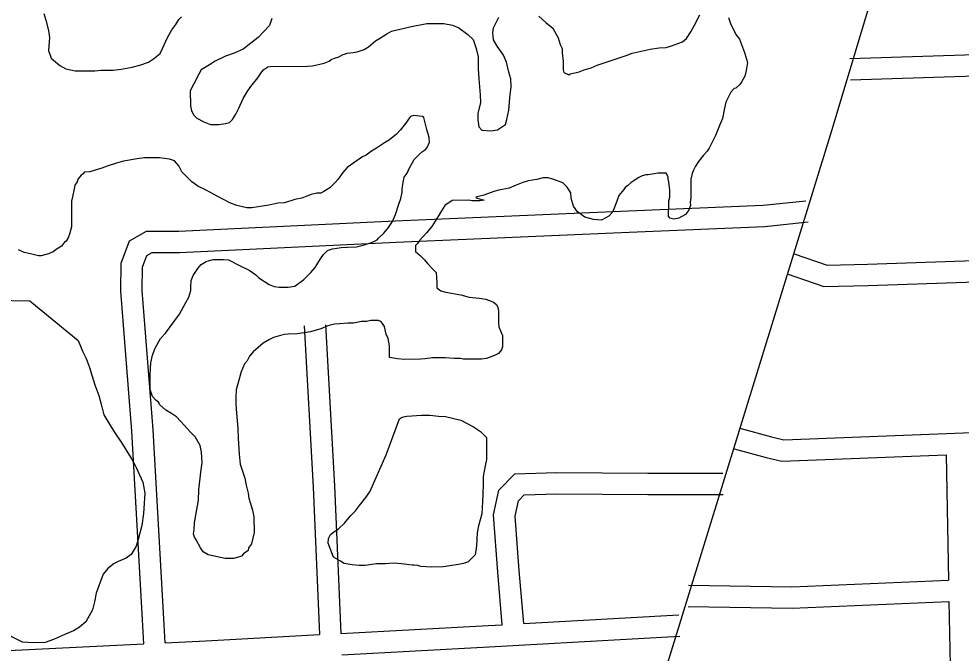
# Model space of a CAD drawing. Extents: x 3313447 to 3351316, y 703786 to 729172.
# Drawn here: x 3335143 to 3336464, y 722168 to 723058 of the extents above; entities that cross this region are included whole.
import ezdxf

# ---------------------------------------------------------------- set-up
doc = ezdxf.new("R2010")
doc.units = 0
doc.layers.add('V-ROAD-CNTR', color=7, linetype='Continuous')
doc.layers.add('V-SITE-VEGE', color=7, linetype='Continuous')

msp = doc.modelspace()

# ---------------------------------------------------------------- linework, layer by layer
at = {"layer": 'V-ROAD-CNTR'}
for points in [[(3335217.383527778, 719381.5002100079), (3335318.841324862, 719725.435522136), (3335467.9910265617, 720221.293530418), (3335685.0805923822, 720939.8610932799), (3335834.017294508, 721434.967103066), (3336029.5519034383, 722078.8528152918), (3336282.561397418, 722901.3221703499), (3336553.4388556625, 723803.3733662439), (3336653.5186555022, 724128.822715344), (3336790.1003823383, 724572.4198281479), (3336814.251334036, 724649.8166733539), (3336887.237188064, 724940.516091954), (3337149.42366369, 725773.1744266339), (3337398.561165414, 726599.175774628), (3337635.1126923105, 727381.4472100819), (3337635.5956913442, 727383.026206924)], [(3336307.8803467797, 723002.2129685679), (3336950.34906184, 723022.6059277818)], [(3336308.832344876, 722972.2290285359), (3336951.301059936, 722992.6219877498)], [(3335318.5553254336, 722181.1566106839), (3335316.638329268, 722214.547543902), (3335301.543359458, 722479.2910144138), (3335286.103390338, 722675.580621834), (3335286.596389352, 722714.8955432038), (3335298.4933655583, 722746.5264799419), (3335322.315317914, 722759.834453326), (3335367.766227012, 722760.173452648), (3335670.5256214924, 722774.4164241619), (3335997.4689676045, 722788.40739618), (3336186.533589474, 722796.2063805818), (3336246.009470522, 722802.7273675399)], [(3335348.519265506, 722182.639607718), (3335346.5902693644, 722216.2615404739), (3335331.475299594, 722481.3210103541), (3335316.11733031, 722676.570619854), (3335316.528329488, 722709.259554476), (3335322.70731713, 722725.6905216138), (3335330.231302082, 722729.8925132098), (3335368.584225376, 722730.1795126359), (3335671.8716188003, 722744.446484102), (3335998.728965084, 722758.4334561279), (3336188.789584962, 722766.2744404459), (3336249.279463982, 722772.9054271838)], [(3336229.814502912, 722728.2685164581), (3336276.071410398, 722712.446548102), (3336332.7322970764, 722713.6285457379), (3337881.2172001, 722766.8354393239)], [(3336220.106522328, 722699.8825732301), (3336271.387419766, 722682.34260831), (3336333.5602954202, 722683.6386057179), (3336744.9524726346, 722697.774577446)], [(3335543.0548764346, 722627.036718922), (3335555.755851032, 722401.072170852), (3335564.6708332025, 722193.997585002)], [(3335573.00681653, 722628.720715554), (3335585.7197911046, 722402.5601678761), (3335594.629773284, 722195.6045817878)], [(3336153.598655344, 722483.7090055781), (3336197.849566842, 722471.6130297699), (3336215.364531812, 722467.37303825), (3336754.996452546, 722488.2459965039)], [(3336145.688671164, 722454.771063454), (3336190.363581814, 722442.559087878), (3336212.3585378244, 722437.235098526), (3336442.702077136, 722446.144080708)], [(3336442.703077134, 722446.1450807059), (3336446.1520702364, 722270.445432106)], [(3335820.807320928, 722207.785557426), (3335814.5883333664, 722281.672409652), (3335808.6093453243, 722362.239248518), (3335815.8463308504, 722396.6041797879), (3335838.490285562, 722419.5111339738), (3335896.867168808, 722421.6321297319), (3336024.65591323, 722420.4251321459), (3336130.056702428, 722420.6931316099)], [(3335850.771261, 722209.470554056), (3335844.494273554, 722284.0404049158), (3335838.8412848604, 722360.219252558), (3335843.384275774, 722381.7882094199), (3335851.4642596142, 722389.9631930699), (3335897.271168, 722391.626189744), (3336024.551913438, 722390.4251921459), (3336130.132702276, 722390.6931916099)], [(3336081.8997987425, 722263.237446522), (3336226.452509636, 722260.910451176), (3336446.151070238, 722270.445432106)], [(3336081.417799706, 722233.2415065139), (3336226.8625088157, 722230.9005111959), (3336446.7410690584, 722240.4424921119)], [(3336446.7410690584, 722240.44349211), (3336450.704061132, 722038.625895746)], [(3335850.7702610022, 722209.470554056), (3336068.04082646, 722221.68352963)], [(3335594.628773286, 722195.60358179), (3335800.8713607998, 722206.6655596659), (3335820.807320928, 722207.7865574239)], [(3335348.518265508, 722182.6406077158), (3335405.605151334, 722185.464602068), (3335564.6708332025, 722193.9965850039)], [(3335595.9187707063, 722165.6296417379), (3335802.517357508, 722176.7116195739), (3336069.724823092, 722191.7315895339)], [(3335099.950762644, 722170.344632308), (3335318.5543254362, 722181.1586106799)]]:
    msp.add_lwpolyline(points, dxfattribs=at)
at = {"layer": 'V-SITE-VEGE'}
for points in [[(3335178.481, 723065.155), (3335181.329, 723056.062), (3335184.9050000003, 723041.365), (3335186.355, 723031.5650000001), (3335185.0470000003, 723013.3420000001), (3335188.6, 723002.853), (3335200.5640000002, 722992.404), (3335208.998, 722987.542), (3335222.322, 722984.806), (3335249.643, 722984.943), (3335258.0500000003, 722985.686), (3335275.562, 722985.774), (3335286.765, 722987.232), (3335302.164, 722990.112), (3335312.66, 722992.969), (3335325.2490000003, 722997.235), (3335332.232, 723001.4720000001), (3335341.303, 723009.226), (3335344.77, 723016.248), (3335351.699, 723031.697), (3335357.949, 723042.238), (3335363.515, 723049.973), (3335367.683, 723057), (3335371.171, 723060.518)], [(3335872.095, 723061.638), (3335881.95, 723052.58), (3335891.7970000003, 723044.9230000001), (3335898.873, 723030.947), (3335901.722, 723021.854), (3335904.552, 723016.263), (3335904.585, 723009.957), (3335906.045, 722998.054), (3335906.1040000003, 722986.145), (3335906.823, 722982.645), (3335913.846, 722979.1780000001)], [(3335913.846, 722979.1780000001), (3335915.941, 722980.589), (3335928.536, 722983.456), (3335935.528, 722986.292), (3335945.324, 722989.143), (3335953.7120000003, 722992.688), (3335978.89, 723001.2220000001), (3335994.279, 723006.205), (3336002.67, 723009.75), (3336019.465, 723013.338), (3336027.862, 723015.48), (3336040.465, 723016.947), (3336050.269, 723017.696), (3336057.966, 723019.835), (3336073.35, 723025.52), (3336078.931, 723030.453), (3336085.19, 723039.5920000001), (3336090.0500000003, 723048.724), (3336097.68, 723063.473)], [(3335497.989, 723058.355), (3335494.536, 723048.529), (3335486.174, 723039.379), (3335478.507, 723031.633), (3335457.572, 723015.415), (3335444.989, 723009.746), (3335433.102, 723005.482), (3335418.4220000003, 722998.402), (3335410.74, 722993.46), (3335398.8680000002, 722986.395), (3335395.395, 722980.073), (3335388.4560000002, 722966.724), (3335383.6, 722956.8910000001), (3335383.707, 722935.875), (3335385.144, 722928.877), (3335388.677, 722922.587), (3335392.904, 722918.405), (3335402.737, 722913.552), (3335411.865, 722909.394), (3335423.776, 722909.453), (3335432.875, 722910.899), (3335438.472, 722912.331), (3335442.654, 722916.556), (3335447.52, 722924.285), (3335451.682, 722932.715), (3335457.92, 722946.057), (3335463.478, 722955.194), (3335468.344, 722962.925), (3335478.093, 722974.883), (3335483.6550000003, 722983.319), (3335486.441, 722986.835), (3335492.0270000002, 722990.366), (3335495.525, 722991.085), (3335548.071, 722991.349), (3335555.071, 722992.084), (3335571.168, 722995.6680000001), (3335578.16, 722998.507), (3335580.95, 723000.622), (3335585.844, 723002.75), (3335590.741, 723004.1730000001), (3335597.731, 723007.712), (3335599.826, 723008.4230000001), (3335603.324, 723009.8420000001), (3335611.7290000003, 723010.586), (3335617.328, 723011.3150000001), (3335627.12, 723014.866), (3335633.407, 723018.4010000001), (3335643.174, 723026.857), (3335648.761, 723030.39), (3335659.238, 723036.747), (3335665.526, 723040.282), (3335691.415, 723046.7170000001), (3335715.214, 723051.042), (3335739.035, 723051.161), (3335750.954, 723049.121), (3335760.082, 723044.961), (3335772.739, 723035.917), (3335779.782, 723028.946), (3335784.048, 723016.357), (3335786.911, 723004.46), (3335786.995, 722987.6460000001), (3335787.765, 722973.64), (3335789.981, 722951.231), (3335790.036, 722940.022), (3335786.608, 722925.291), (3335786.6550000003, 722916.183), (3335788.105, 722906.381), (3335792.332, 722901.4990000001), (3335804.9450000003, 722900.862), (3335814.0470000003, 722902.308), (3335825.221, 722909.372), (3335827.287, 722916.39), (3335830.023, 722929.712), (3335832.0160000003, 722951.442), (3335833.364, 722961.958), (3335832.6040000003, 722973.863), (3335829.755, 722982.958), (3335826.88, 722996.954), (3335822.63, 723006.742), (3335813.457, 723019.306), (3335808.509, 723028.389), (3335807.757, 723038.1950000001), (3335808.421, 723045.203), (3335816.058, 723059.955)], [(3336137.6350000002, 723059.4720000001), (3336140.48, 723051.079), (3336148.264, 723035.704), (3336153.2, 723029.4230000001), (3336160.3000000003, 723010.5430000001), (3336163.149, 723001.4500000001), (3336164.574, 722996.5530000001), (3336162.5300000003, 722985.332), (3336160.466, 722977.615), (3336156.302, 722969.888), (3336153.521, 722965.669), (3336147.94, 722960.737), (3336145.843, 722960.027), (3336140.963, 722955.0970000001), (3336134.028, 722941.0480000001), (3336131.968, 722932.635), (3336129.24, 722917.908), (3336125.089, 722908.077), (3336119.551, 722894.0380000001), (3336115.39, 722885.611), (3336110.532, 722876.4770000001), (3336107.75, 722872.26), (3336102.8740000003, 722866.63), (3336099.393, 722862.409)], [(3335381.554, 722667.533), (3335384.311, 722676.655), (3335384.286, 722681.558), (3335384.9420000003, 722690.67), (3335387.7090000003, 722697.6900000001), (3335393.963, 722707.531), (3335398.839, 722713.159), (3335405.825, 722717.398), (3335415.619, 722720.2490000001), (3335430.3310000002, 722720.3250000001), (3335437.34, 722719.657), (3335453.4960000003, 722711.332), (3335466.139, 722705.09), (3335475.279, 722698.831), (3335479.5, 722694.649), (3335494.264, 722684.915), (3335501.284, 722682.1460000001), (3335508.293, 722681.482), (3335520.904, 722681.546), (3335530.004, 722682.992), (3335542.568, 722692.1630000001), (3335552.329, 722702.022), (3335558.598, 722709.059), (3335566.245, 722721.007), (3335570.417, 722727.333), (3335575.9930000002, 722732.9670000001), (3335582.987, 722735.103), (3335594.8880000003, 722737.2660000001), (3335603.9960000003, 722737.311), (3335616.6010000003, 722738.0750000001), (3335625.698, 722740.223), (3335634.794, 722743.0700000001), (3335639.686, 722745.198), (3335645.2770000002, 722748.028), (3335647.3680000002, 722750.14), (3335655.038, 722757.185), (3335661.307, 722764.922), (3335666.867, 722773.358), (3335671.023, 722783.188), (3335675.852, 722797.926), (3335678.617, 722805.644), (3335680.673, 722814.762), (3335680.65, 722818.9670000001), (3335682.002, 722828.783), (3335682.682, 722832.9890000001), (3335683.3680000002, 722835.795), (3335687.544, 722841.421), (3335690.315, 722847.7390000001), (3335694.4760000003, 722855.468), (3335697.258, 722860.383), (3335704.923, 722868.131), (3335709.109, 722871.656), (3335713.3000000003, 722874.48), (3335715.386, 722877.292), (3335718.852, 722885.019), (3335718.1180000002, 722891.318), (3335715.262, 722902.513), (3335713.119, 722910.209), (3335710.973, 722919.306), (3335708.864, 722920.697), (3335696.946, 722922.0380000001), (3335692.049, 722920.613), (3335689.264, 722917.095), (3335686.483, 722912.878), (3335678.129, 722902.326), (3335672.557, 722895.9940000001), (3335662.788, 722888.236), (3335655.802, 722883.9990000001), (3335644.632, 722876.235), (3335637.646, 722871.996), (3335629.968, 722866.353), (3335625.076, 722864.225), (3335617.394, 722859.284), (3335603.43, 722849.404), (3335597.162, 722842.367), (3335590.205, 722832.524), (3335586.723, 722828.304), (3335579.752, 722821.262), (3335575.563, 722818.438), (3335570.673, 722815.61), (3335566.48, 722813.488), (3335560.875, 722813.46), (3335553.179, 722811.319), (3335546.8850000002, 722809.185), (3335539.893, 722806.349), (3335530.096, 722804.197), (3335515.403, 722799.92), (3335506.3000000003, 722799.1730000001), (3335493.705, 722796.308), (3335469.901, 722792.685), (3335462.895, 722792.65), (3335448.866, 722796.082), (3335439.04, 722799.535), (3335421.4760000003, 722809.255), (3335406.022, 722817.584), (3335394.0840000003, 722823.13), (3335385.644, 722829.393), (3335371.562, 722843.334), (3335367.319, 722851.72), (3335361.676, 722858.698), (3335354.66, 722860.764)], [(3335354.66, 722860.764), (3335340.637, 722862.796), (3335319.6210000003, 722862.689), (3335309.119, 722861.235), (3335290.216, 722858.337), (3335280.4220000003, 722855.487), (3335267.133, 722851.2170000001), (3335259.44, 722848.376), (3335250.345, 722845.527), (3335242.651, 722843.385), (3335234.948, 722842.648), (3335233.558, 722840.5380000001), (3335230.764, 722838.4230000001), (3335226.586, 722833.497), (3335225.2060000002, 722829.287), (3335221.728, 722824.365), (3335221.053, 722819.456), (3335218.306, 722808.233), (3335216.936, 722801.921), (3335217.116, 722766.192), (3335214.366, 722755.667), (3335212.289, 722750.754), (3335209.512, 722745.835), (3335207.417, 722744.424), (3335203.241, 722738.7980000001), (3335196.9560000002, 722735.263), (3335191.3710000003, 722731.032), (3335185.079, 722728.197), (3335174.5870000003, 722725.3420000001), (3335171.0810000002, 722725.326), (3335159.858, 722728.072), (3335150.741, 722730.126), (3335143.018, 722733.5920000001)], [(3336099.393, 722862.409), (3336095.915, 722857.488), (3336091.7430000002, 722851.161), (3336088.968, 722845.542), (3336086.892, 722840.628), (3336084.8310000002, 722832.912), (3336084.958, 722806.99), (3336084.291, 722800.68), (3336084.315, 722795.775), (3336081.5500000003, 722788.755), (3336077.373, 722783.131), (3336068.29, 722778.181), (3336061.292, 722776.743), (3336055.678, 722778.117), (3336053.562, 722780.909), (3336053.542, 722785.111), (3336054.193, 722794.9230000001), (3336054.154, 722802.63), (3336055.531, 722807.545), (3336055.481, 722817.351), (3336054.021, 722829.254), (3336053.298, 722833.452), (3336053.286, 722836.256), (3336050.458, 722841.144), (3336038.5470000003, 722841.085), (3336033.648, 722840.36), (3336025.247, 722838.916), (3336021.745, 722838.9), (3336016.848, 722837.4720000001), (3336011.953, 722835.3470000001), (3336001.48, 722828.287), (3335996.597, 722824.06), (3335993.11, 722821.24), (3335991.021, 722818.426), (3335984.057, 722809.984), (3335981.987, 722803.6680000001), (3335978.5300000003, 722794.54), (3335975.0670000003, 722786.819), (3335970.19, 722781.189), (3335959.711, 722775.533), (3335948.498, 722776.176), (3335936.568, 722779.618), (3335926.021, 722787.274), (3335920.379, 722794.952), (3335917.52, 722806.1460000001), (3335916.781, 722813.849), (3335911.8370000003, 722821.531), (3335905.5, 722827.806), (3335892.864, 722832.645), (3335885.147, 722834.708), (3335878.1410000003, 722834.6730000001), (3335869.046, 722832.5260000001), (3335857.145, 722830.3640000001), (3335849.451, 722828.224), (3335840.362, 722824.674), (3335830.572, 722820.4230000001), (3335815.8740000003, 722817.545), (3335808.88, 722815.407), (3335794.892, 722810.437), (3335783.697, 722807.576), (3335785.807, 722806.183), (3335795.627, 722803.431), (3335790.028, 722802.704), (3335778.8170000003, 722802.6460000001), (3335773.91, 722803.322), (3335750.79, 722803.205), (3335740.3170000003, 722796.148), (3335735.453, 722788.417), (3335731.2830000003, 722781.392), (3335722.2490000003, 722766.628), (3335714.59, 722757.486), (3335704.833, 722746.926), (3335702.054, 722742.709), (3335699.265, 722739.8910000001), (3335699.308, 722731.484), (3335705.64, 722725.912), (3335711.977, 722719.639), (3335716.2060000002, 722714.756), (3335722.546, 722707.783), (3335728.178, 722702.204), (3335728.952, 722687.495), (3335728.987, 722680.491), (3335734.613, 722676.3150000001), (3335741.632, 722674.2490000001), (3335762.667, 722670.851), (3335774.594, 722667.409), (3335788.613, 722666.077), (3335797.7260000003, 722664.724), (3335805.447, 722661.961), (3335808.257, 722660.572), (3335812.48, 722657.091), (3335814.602, 722652.8960000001), (3335815.327, 722647.998), (3335815.411, 722631.186), (3335816.14, 722625.58), (3335818.27, 722619.987), (3335821.1040000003, 722613.696), (3335821.184, 722597.582), (3335819.806, 722593.373), (3335815.626, 722588.448), (3335810.035, 722585.616)], [(3335810.035, 722585.616), (3335798.847, 722581.356), (3335791.844, 722580.62), (3335765.923, 722580.487), (3335762.417, 722581.1730000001), (3335753.309, 722581.126), (3335740.6920000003, 722582.466), (3335723.177, 722582.378), (3335712.6750000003, 722580.924), (3335706.373, 722580.192), (3335683.954, 722580.078), (3335674.144, 722580.729), (3335662.923, 722582.775), (3335662.843, 722598.887), (3335660.686, 722609.387), (3335657.852, 722615.676), (3335655.697, 722626.176), (3335652.875, 722630.3640000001), (3335650.7600000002, 722633.158), (3335647.2490000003, 722634.54), (3335636.739, 722634.487), (3335630.4420000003, 722633.0530000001), (3335623.435, 722633.019), (3335612.237, 722630.862), (3335604.5300000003, 722630.821), (3335592.623, 722630.061), (3335585.6210000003, 722629.326), (3335576.526, 722627.1780000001), (3335566.739, 722622.926), (3335552.046, 722618.648), (3335533.145, 722615.75), (3335520.534, 722615.686), (3335515.6350000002, 722614.963), (3335510.036, 722613.532), (3335500.242, 722610.681), (3335494.653, 722607.851), (3335485.568, 722602.9010000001), (3335471.617, 722590.92), (3335466.745, 722584.589), (3335463.274, 722578.267), (3335459.792, 722574.046), (3335454.944, 722562.811), (3335451.502, 722550.883), (3335448.065, 722537.555), (3335447.418, 722527.0430000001), (3335447.467, 722517.235), (3335448.231, 722504.627), (3335450.443, 722482.921), (3335450.512, 722468.908), (3335452.024, 722447.197), (3335453.494, 722433.193), (3335459.898, 722413.608), (3335462.049, 722403.81), (3335464.9080000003, 722392.6140000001), (3335465.643, 722385.6140000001), (3335470.632, 722368.824), (3335472.784, 722359.027), (3335472.893, 722337.308), (3335469.471, 722321.176), (3335465.2970000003, 722315.552), (3335464.613, 722312.046), (3335458.332, 722307.108), (3335455.544, 722304.29), (3335449.2490000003, 722302.158), (3335444.352, 722300.733), (3335432.443, 722300.6730000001), (3335408.594, 722306.158), (3335401.5670000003, 722310.3250000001), (3335398.037, 722315.912), (3335391.673, 722327.09), (3335389.556, 722330.582), (3335388.128, 722335.481), (3335388.802, 722341.088), (3335389.453, 722350.902), (3335391.4990000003, 722361.419), (3335394.899, 722382.454), (3335395.526, 722397.171), (3335398.205, 722421.706), (3335400.24, 722435.0260000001), (3335399.4620000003, 722449.735), (3335397.3140000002, 722459.532), (3335390.25, 722471.409), (3335383.207, 722478.378), (3335375.453, 722487.447), (3335364.187, 722499.301), (3335357.154, 722504.169), (3335349.423, 722509.035), (3335340.2770000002, 722516.694), (3335339.562, 722519.4940000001), (3335335.341, 722522.975), (3335330.412, 722527.858), (3335327.561, 722537.649), (3335327.454, 722558.6680000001), (3335328.071, 722575.484), (3335330.819, 722586.009), (3335334.274, 722595.833), (3335341.913, 722609.184), (3335348.88, 722616.925), (3335368.363, 722643.6460000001), (3335377.3910000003, 722659.804), (3335381.554, 722667.533)], [(3335108.341, 722663.356), (3335158.789, 722662.209), (3335226.326, 722606.501), (3335229.869, 722598.811), (3335232.708, 722591.819), (3335237.664, 722581.335), (3335241.924, 722570.147), (3335249.759, 722544.264), (3335255.438, 722529.58), (3335259.723, 722513.487), (3335262.582, 722502.2930000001), (3335276.713, 722478.542), (3335288.7120000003, 722461.089), (3335303.548, 722436.642), (3335307.793, 722428.253), (3335317.003, 722407.984), (3335319.883, 722392.585), (3335317.927, 722363.8520000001), (3335315.91, 722347.028), (3335310.403, 722327.381), (3335307.644, 722318.259), (3335300.699, 722306.3150000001), (3335293.718, 722301.376), (3335282.536, 722296.415), (3335276.944, 722293.587), (3335267.872, 722286.534), (3335261.605, 722278.796), (3335255.381, 722262.65), (3335251.93, 722252.123), (3335249.188, 722240.2000000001), (3335246.4420000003, 722228.9770000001), (3335237.42, 722212.118), (3335228.352, 722204.3640000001), (3335219.967, 722199.4180000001), (3335208.785, 722194.458), (3335192.006, 722187.363), (3335180.115, 722183.104), (3335163.305, 722182.317), (3335148.586, 722183.644), (3335129.6240000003, 722192.658)]]:
    msp.add_lwpolyline(points, dxfattribs=at)
msp.add_lwpolyline([(3335658.006, 722446.132), (3335676.667, 722496.669), (3335679.458, 722498.784), (3335682.258, 722499.4990000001), (3335687.159, 722500.224), (3335707.469, 722501.7270000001), (3335719.38, 722501.789), (3335731.295, 722500.447), (3335741.107, 722499.796), (3335762.8510000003, 722495.002), (3335770.578, 722490.836), (3335780.415, 722485.282), (3335790.253, 722479.025), (3335798.703, 722470.661), (3335798.859, 722439.835), (3335796.803, 722430.715), (3335794.075, 722415.99), (3335794.134, 722404.081), (3335792.852, 722380.252), (3335792.238, 722363.434), (3335787.417, 722346.598), (3335785.365, 722336.777), (3335784.756, 722318.558), (3335782.719, 722305.939), (3335772.96, 722296.08), (3335769.464, 722294.662), (3335766.664, 722293.948), (3335759.664, 722292.51), (3335737.966, 722288.897), (3335721.852, 722288.817), (3335706.435, 722289.442), (3335702.224, 722290.8200000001), (3335697.3170000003, 722291.496), (3335694.5130000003, 722291.482), (3335679.79, 722293.509), (3335668.579, 722294.154), (3335656.6720000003, 722293.395), (3335644.761, 722293.333), (3335628.66, 722291.15), (3335620.253, 722291.109), (3335610.441, 722291.76), (3335599.222, 722293.804), (3335594.298, 722297.282), (3335584.4620000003, 722302.84), (3335576.659, 722322.417), (3335577.327, 722328.725), (3335580.1, 722334.344), (3335584.286, 722337.871), (3335591.968, 722342.811), (3335599.636, 722350.556), (3335608.69, 722361.112), (3335614.965, 722367.448), (3335620.529, 722375.181), (3335622.62, 722377.295), (3335629.5810000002, 722386.437), (3335635.148, 722394.1730000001)], close=True, dxfattribs=at)

doc.saveas('drawing.dxf')
